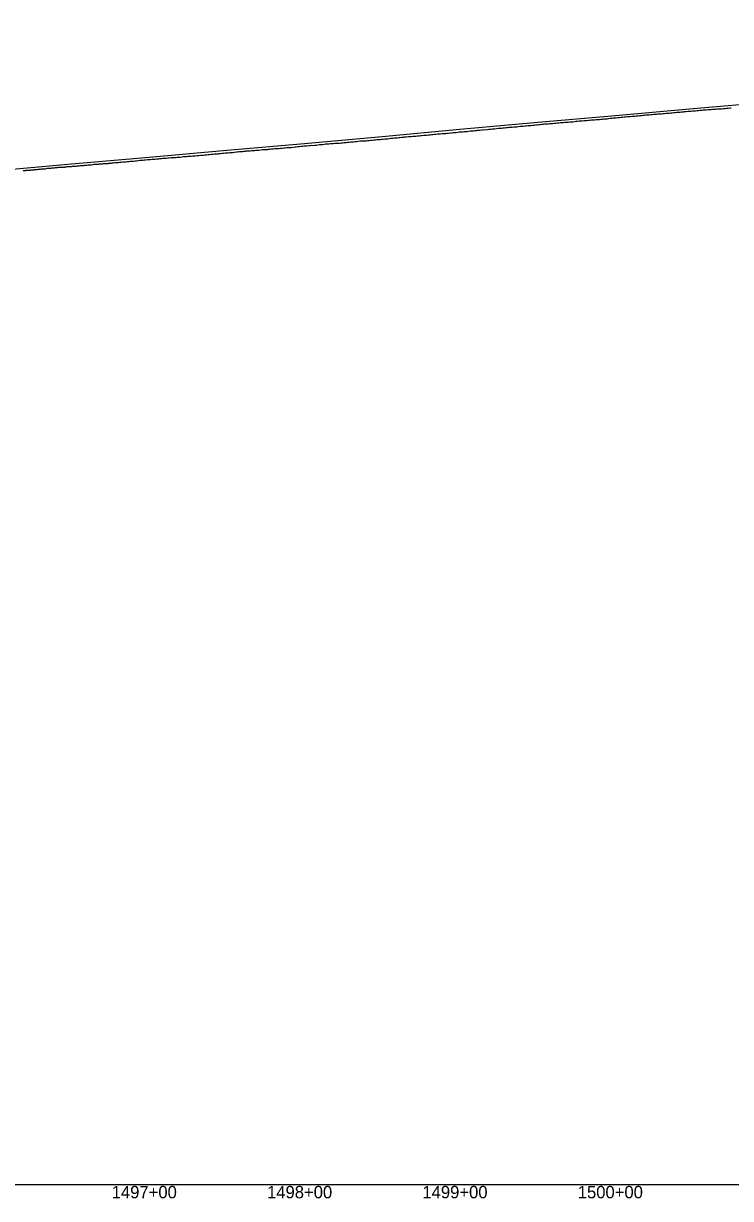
# Model space of a CAD drawing. Extents: x -3793 to 50787, y -1075 to 6138.
# Drawn here: x 37058 to 37513, y -1009 to -252 of the extents above; entities that cross this region are included whole.
import ezdxf

# ---------------------------------------------------------------- set-up
doc = ezdxf.new("R2010")
doc.units = 0
for name, color, linetype in [('RD_DDB_Profile_EX', 7, 'Continuous'), ('RD_DDB_Profile_PR', 7, 'Continuous'), ('RD_DDB_StaTX', 7, 'Continuous'), ('RD_GPK_Profile_Cell', 7, 'Continuous')]:
    doc.layers.add(name, color=color, linetype=linetype)

msp = doc.modelspace()

# ---------------------------------------------------------------- linework, layer by layer
at = {"layer": 'RD_DDB_Profile_EX'}
for points in [[(37410.112988, -315.640375), (37411.112219, -315.66656), (37412.110904, -315.56638), (37413.109352, -315.377925), (37414.108584, -315.277465), (37415.107275, -315.150415), (37416.108819, -315.06145), (37417.107281, -314.999845), (37418.106758, -314.887725), (37419.112888, -314.83771), (37420.11214, -314.7758), (37421.110603, -314.72574), (37422.109301, -314.609815), (37423.108554, -314.48651), (37424.107017, -314.38644), (37425.105713, -314.336255), (37426.104968, -314.274465), (37427.105682, -314.224415), (37428.241911, -314.15353), (37429.103636, -314.04635), (37430.109826, -313.97385), (37431.108536, -313.8462), (37432.107015, -313.74616), (37433.106288, -313.71206), (37434.104997, -313.66193), (37435.103476, -313.39547), (37436.10275, -313.267295), (37437.103449, -313.244965), (37438.102154, -313.172525), (37439.101421, -313.122115), (37440.0999, -312.98318), (37441.106122, -312.833195), (37442.105404, -312.743825), (37443.1039, -312.69382), (37444.102396, -312.571685), (37445.103094, -312.510635), (37446.102605, -312.343245), (37447.101101, -312.33222), (37448.099596, -312.204255), (37449.098884, -312.16475), (37450.09738, -312.081795), (37451.103641, -311.981845), (37452.102938, -311.89238), (37453.103613, -311.814295), (37454.102109, -311.703335), (37455.254925, -311.639345), (37456.100132, -311.50274), (37457.098645, -311.36368), (37458.097158, -311.28097), (37459.096466, -311.2197), (37460.094979, -311.169725), (37461.095659, -311.041535), (37462.102754, -310.941175), (37463.101266, -310.841205), (37464.099779, -310.830365), (37465.099311, -310.80822), (37466.097824, -310.590715), (37467.096336, -310.629915), (37468.097797, -310.597155), (37469.096316, -310.361975), (37470.094846, -310.31883), (37471.093377, -310.22969), (37472.092701, -310.15089), (37473.099038, -310.029445), (37474.097787, -309.92939), (37475.097118, -309.839785), (37476.097789, -309.739865), (37477.09632, -309.70069), (37478.095645, -309.589535), (37479.094176, -309.52886), (37480.092706, -309.478915), (37481.091237, -309.33972), (37482.267939, -309.22158), (37483.089326, -309.150015), (37484.097827, -309.1002), (37485.097172, -308.94982), (37486.09572, -308.889215), (37487.094269, -308.83931), (37488.093614, -308.728265), (37489.092163, -308.628355), (37490.090711, -308.56774), (37491.090057, -308.50676), (37492.090947, -308.428105), (37493.089497, -308.19956), (37494.095871, -308.099725), (37495.095218, -308.088675), (37496.093772, -308.049455), (37497.092338, -307.98891), (37498.093826, -307.877945), (37499.090486, -307.817275), (37500.089269, -307.699265), (37501.08885, -307.59879), (37502.087417, -307.527655), (37503.086998, -307.477245), (37504.085779, -307.387855), (37505.08536, -307.37684), (37506.087038, -307.31591), (37507.085819, -307.25538), (37508.093041, -307.115695), (37509.280953, -307.04648), (37510.091416, -306.97584)], [(37510.091416, -306.97584), (37511.091015, -306.865005), (37512.090613, -306.73551), (37513.089199, -306.675235)], [(37310.011026, -324.92483), (37311.009501, -324.83707), (37312.258307, -324.799785), (37313.006772, -324.612325), (37314.011768, -324.412455), (37315.258795, -324.33759), (37316.006563, -324.337735), (37317.005036, -324.224925), (37318.012511, -324.1376), (37319.259723, -324.025175), (37320.189854, -323.92295), (37321.00486, -323.80047), (37322.009847, -323.713185), (37323.008014, -323.625555), (37324.008057, -323.4757), (37325.256201, -323.425895), (37326.010286, -323.351335), (37327.007839, -323.31407), (37328.005393, -323.27642), (37329.257345, -323.18842), (37330.011036, -323.11384), (37331.00859, -322.98873), (37332.257968, -322.864135), (37333.00339, -322.86433), (37334.001864, -322.6145), (37335.26146, -322.564325), (37336.006592, -322.527205), (37337.00415, -322.390035), (37338.001709, -322.177525), (37339.006672, -322.10314), (37340.007355, -322.065685), (37341.004914, -322.00318), (37342.256094, -321.90259), (37343.00712, -321.902845), (37344.004678, -321.728475), (37345.002238, -321.578635), (37346.257453, -321.515695), (37347.202868, -321.42201), (37348.005444, -321.35448), (37349.25831, -321.266405), (37350.000255, -321.155105), (37351.007744, -320.99393), (37352.26204, -320.92957), (37353.003469, -320.78121), (37354.001033, -320.7186), (37355.005968, -320.7674), (37356.263349, -320.591885), (37357.003341, -320.40667), (37358.001815, -320.369275), (37359.264486, -320.29215), (37360.00399, -320.292355), (37361.001556, -320.20547), (37362.0017, -320.03163), (37363.006618, -319.870895), (37364.004778, -319.820815), (37365.081055, -319.73205), (37366.130997, -319.61921), (37367.129667, -319.555865), (37368.128829, -319.46823), (37369.127233, -319.3068), (37370.126398, -319.24315), (37371.125066, -319.179895), (37372.124232, -319.116415), (37373.125181, -318.9918), (37374.215882, -318.936315), (37375.123013, -318.86528), (37376.121429, -318.640505), (37377.120862, -318.57701), (37378.119278, -318.52682), (37379.125901, -318.451415), (37380.124577, -318.325895), (37381.123765, -318.22525), (37382.122184, -318.100075), (37383.121629, -318.049165), (37384.122523, -317.9741), (37385.121704, -317.911065), (37386.120121, -317.82376), (37387.118789, -317.67293), (37388.117979, -317.60999), (37389.11641, -317.472145), (37390.115861, -317.40914), (37391.114292, -317.29677), (37392.121019, -317.208485), (37393.119703, -317.07038), (37394.118916, -317.019765), (37395.119761, -316.91963), (37396.119212, -316.792995), (37397.117644, -316.78077), (37398.116851, -316.718105), (37399.115527, -316.57979), (37400.113959, -316.517655), (37401.228896, -316.443835), (37402.111613, -316.29076), (37403.111081, -316.22806), (37404.109529, -316.15421), (37405.118707, -316.06557), (37406.117395, -315.953505), (37407.116623, -315.941195), (37408.115071, -315.864615), (37409.11454, -315.6873), (37410.112988, -315.640375)], [(37211.02903, -333.614825), (37212.31194, -333.514575), (37213.023001, -333.515035), (37214.030524, -333.42924), (37214.742018, -333.429235), (37215.313513, -333.343265), (37216.025892, -333.271535), (37217.024365, -333.170995), (37218.022489, -333.01326), (37219.030009, -332.877345), (37220.028134, -332.81265), (37221.026608, -332.797845), (37222.024736, -332.81919), (37223.022328, -332.697205), (37224.023247, -332.582715), (37225.028857, -332.460205), (37226.026988, -332.437695), (37227.025119, -332.32323), (37228.022707, -332.173065), (37229.023601, -332.280865), (37230.022069, -332.202575), (37231.020198, -331.96608), (37232.301131, -331.85182), (37233.023097, -331.779445), (37234.021573, -331.67889), (37235.022437, -331.528515), (37236.29395, -331.45535), (37237.018152, -331.41906), (37238.023836, -331.26844), (37239.150811, -331.240635), (37240.022819, -331.22674), (37241.291673, -331.04912), (37242.018534, -330.903395), (37243.017004, -330.84872), (37244.022389, -330.957965), (37245.02354, -330.761485), (37246.021682, -330.69772), (37247.019255, -330.551325), (37248.017398, -330.41072), (37249.015871, -330.29689), (37250.02394, -330.23663), (37251.022086, -330.136235), (37252.019657, -329.91272), (37253.017804, -329.87555), (37254.016278, -329.851375), (37255.017048, -329.75847), (37256.021919, -329.684875), (37257.020068, -329.62405), (37258.018542, -329.48399), (37259.016694, -329.446745), (37260.278682, -329.406985), (37261.01501, -329.370135), (37262.013158, -329.182855), (37263.018966, -329.15633), (37264.017121, -329.00602), (37265.276804, -328.931545), (37266.163825, -328.81301), (37267.013885, -328.756995), (37268.012038, -328.69371), (37269.27746, -328.543305), (37270.017676, -328.506305), (37271.016147, -328.36717), (37272.014302, -328.366865), (37273.012459, -328.19218), (37274.268381, -328.041715), (37275.018098, -328.004675), (37276.01657, -327.916875), (37277.014729, -327.941005), (37278.013202, -327.903175), (37279.011363, -327.802795), (37280.011434, -327.65281), (37281.017003, -327.552535), (37282.015477, -327.43939), (37283.01364, -327.35168), (37284.011193, -327.214305), (37285.009357, -327.188775), (37286.010015, -327.10104), (37287.008484, -327.013055), (37288.263853, -326.875105), (37289.011637, -326.80027), (37290.010112, -326.687265), (37291.011059, -326.624345), (37292.009223, -326.574045), (37293.17684, -326.4487), (37294.012703, -326.336105), (37295.260351, -326.21141), (37296.00996, -326.09884), (37297.007509, -326.03647), (37298.012514, -325.974155), (37299.010681, -325.798735), (37300.00823, -325.7991), (37301.005778, -325.661575), (37302.261407, -325.511745), (37303.010495, -325.47435), (37304.008044, -325.33686), (37305.254457, -325.23647), (37306.011213, -325.124045), (37307.011233, -325.086795), (37308.257378, -324.98696), (37309.006029, -324.949635), (37310.011026, -324.92483)], [(37115.347393, -342.08071), (37116.344223, -342.00037), (37117.592247, -341.939905), (37118.038843, -341.89501), (37118.340928, -341.879955), (37119.344828, -341.77977), (37120.341473, -341.66492), (37121.338352, -341.57968), (37122.036971, -341.544475), (37122.338231, -341.51451), (37123.342139, -341.394215), (37124.339018, -341.293965), (37125.335896, -341.22881), (37126.342804, -341.14353), (37127.339683, -341.043275), (37128.336562, -340.978175), (37129.333441, -340.842775), (37130.340114, -340.743), (37131.337005, -340.692755), (37132.333933, -340.49254), (37133.34089, -340.39239), (37134.337818, -340.362605), (37135.334746, -340.22719), (37136.331674, -340.106485), (37137.338631, -340.04159), (37138.335559, -339.99137), (37139.332252, -339.891565), (37140.32918, -339.806065), (37141.336137, -339.705905), (37142.333065, -339.69098), (37143.329992, -339.64674), (37144.605261, -339.49972), (37145.333914, -339.41972), (37146.330891, -339.354875), (37147.327868, -339.198535), (37148.331703, -339.084255), (37149.331617, -339.034055), (37150.328594, -338.98383), (37151.034364, -338.948275), (37152.329751, -338.7895), (37153.329653, -338.703905), (37154.32663, -338.66826), (37155.33072, -338.653565), (37156.3277, -338.496945), (37157.327591, -338.40319), (37158.324343, -338.388915), (37159.328487, -338.20334), (37160.328427, -338.08223), (37161.325454, -338.08205), (37162.322481, -337.981865), (37163.326633, -337.831745), (37164.326565, -337.888165), (37165.323592, -337.823555), (37166.32775, -337.587915), (37167.324537, -337.573705), (37168.324467, -337.594655), (37169.321494, -337.358995), (37170.325653, -337.32336), (37171.618276, -337.27279), (37172.322641, -337.25198), (37173.319718, -337.18744), (37174.323934, -337.016205), (37175.321013, -336.987265), (37176.320744, -336.75201), (37177.324958, -336.67309), (37178.322037, -336.60182), (37179.319116, -336.52288), (37180.319083, -336.387195), (37181.323303, -336.31592), (37182.320382, -336.301405), (37183.030706, -336.230075), (37183.741278, -336.123095), (37184.317422, -336.02244), (37185.321416, -335.937165), (37186.318544, -335.887085), (37187.318559, -335.72264), (37188.322833, -335.67261), (37189.319962, -335.60816), (37190.31709, -335.486835), (37191.317101, -335.415515), (37192.321379, -335.38675), (37193.318507, -335.30795), (37194.315394, -335.080155), (37195.315407, -334.94446), (37196.319682, -334.922535), (37197.316811, -334.90809), (37198.313939, -334.82239), (37198.63129, -334.759365), (37199.321134, -334.6655), (37200.318313, -334.57981), (37201.029087, -334.472855), (37202.312769, -334.40081), (37203.319738, -334.3369), (37204.316917, -334.20123), (37205.027483, -334.201195), (37206.311372, -334.1866), (37207.029406, -334.008395), (37208.315859, -333.915095), (37209.027102, -333.91506), (37210.317472, -333.72189), (37211.02903, -333.614825)], [(37057.375839, -347.143275), (37058.051878, -347.109095), (37058.372482, -347.10896), (37059.049165, -346.97288), (37059.369016, -346.92478), (37060.04606, -346.85654), (37060.365659, -346.808305), (37061.050097, -346.84206), (37061.372328, -346.80996), (37062.050562, -346.74169), (37062.368971, -346.7256), (37063.04785, -346.589125), (37063.566219, -346.563315), (37064.050668, -346.539375), (37064.371982, -346.491405)], [(37064.371982, -346.491405), (37065.051119, -346.491165), (37065.368672, -346.44329), (37066.048402, -346.34081), (37066.365254, -346.32496), (37067.045296, -346.22239), (37067.365128, -346.190525), (37068.052504, -346.156185), (37068.368661, -346.15606), (37069.049788, -346.08746), (37069.365244, -346.071695), (37070.046684, -346.00304), (37070.361934, -345.95547), (37071.043968, -345.92099), (37071.361789, -345.905105), (37072.051177, -345.733685), (37072.365235, -345.70224), (37073.047234, -345.63395), (37073.361692, -345.60225), (37074.044519, -345.601925), (37074.361539, -345.55459), (37075.051728, -345.588645), (37075.364993, -345.541525), (37076.048627, -345.40416), (37076.361683, -345.37265), (37077.36153, -345.27235), (37078.046298, -345.20344), (37078.358159, -345.15655), (37079.050012, -345.087675), (37079.361784, -345.07194), (37080.047293, -345.00296), (37080.358522, -344.95604), (37081.044573, -344.88702), (37081.358281, -344.871515), (37082.043722, -344.90604), (37082.354785, -344.89036), (37083.04783, -344.855805), (37083.358423, -344.85572), (37084.04511, -344.821085), (37084.358175, -344.805605), (37085.045093, -344.633125), (37085.354908, -344.586395), (37086.049214, -344.482765), (37086.358559, -344.45162), (37087.046495, -344.45138), (37087.358402, -344.42032), (37088.046846, -344.420115), (37088.355032, -344.389235), (37089.043745, -344.25087), (37089.351765, -344.219875), (37090.047884, -344.185135), (37090.579233, -344.169545), (37091.045163, -344.16942), (37091.355194, -344.169505), (37092.04427, -344.13508), (37092.351745, -344.10416), (37093.04841, -344.03483), (37093.355467, -344.019345), (37094.045686, -343.91529), (37094.355234, -343.884625), (37095.045635, -343.88442), (37095.352015, -343.85361), (37096.042908, -343.81878), (37096.348797, -343.788025), (37097.047064, -343.649195), (37097.355504, -343.633965), (37098.047003, -343.56439), (37098.352286, -343.56428), (37099.044276, -343.45991), (37099.349067, -343.42922), (37100.041549, -343.42896), (37100.34881, -343.38326), (37101.047523, -343.34876), (37101.352325, -343.3181), (37102.044796, -343.17897), (37102.349107, -343.148345), (37103.042069, -343.0786), (37103.345787, -343.063445), (37104.35261, -343.047955), (37105.046163, -342.97818), (37105.34944, -342.94767), (37106.043433, -342.91266), (37106.346168, -342.867165), (37107.04033, -342.83218), (37107.346043, -342.83212), (37108.047524, -342.72747), (37108.349857, -342.712215), (37109.044794, -342.607425), (37109.346587, -342.577245), (37110.041693, -342.577015), (37110.346451, -342.54668), (37111.041113, -342.51203), (37111.343051, -342.48166), (37112.045301, -342.446645), (37112.346873, -342.41632), (37113.042571, -342.34636), (37113.343704, -342.316075), (37114.039841, -342.24607), (37114.343558, -342.21585), (37115.047036, -342.11092), (37115.347393, -342.08071)]]:
    msp.add_lwpolyline(points, dxfattribs=at)
at = {"layer": 'RD_DDB_Profile_PR'}
msp.add_lwpolyline([(37038.47, -347.3695), (37088.47, -342.7665), (37138.47, -338.378), (37188.47, -334.063), (37238.47, -329.6575), (37288.47, -325.2545), (37338.47, -320.543), (37388.47, -315.9615), (37438.47, -311.554), (37488.47, -307.091), (37538.47, -302.9095), (37588.47, -298.354), (37638.47, -293.692), (37688.47, -289.4125), (37738.47, -284.969), (37788.47, -280.5125), (37838.47, -275.8645), (37888.47, -271.361), (37938.47, -267.136), (37988.47, -262.6795), (38038.47, -258.7905), (38088.47, -255.5605), (38138.47, -252.389)], dxfattribs=at)
at = {"layer": 'RD_GPK_Profile_Cell'}
msp.add_line((1000, -1000), (46610.921919, -1000), dxfattribs=at)

# ---------------------------------------------------------------- texts
at = {"layer": 'RD_DDB_StaTX'}
for s, p in [('1497+00', (37114.263622, -1009)), ('1497+00', (37114.265471, -1009)), ('1498+00', (37214.263622, -1009)), ('1498+00', (37214.265471, -1009)), ('1499+00', (37314.263622, -1009)), ('1499+00', (37314.265471, -1009)), ('1500+00', (37414.263622, -1009)), ('1500+00', (37414.265471, -1009))]:
    msp.add_text(s, height=8, dxfattribs=at).set_placement(p)

doc.saveas('drawing.dxf')
